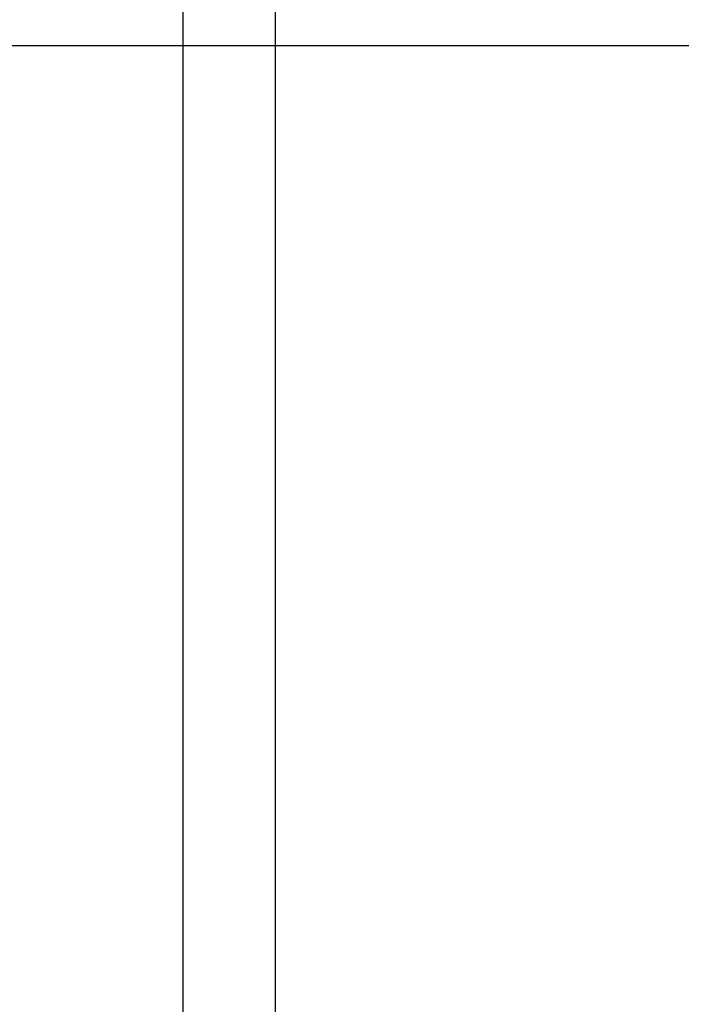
# Model space of a CAD drawing. Header units: inches. Extents: x 170 to 284, y 215 to 248.
# Tile 450 of 656: x 210.8576 to 210.9495, y 224.0213 to 224.158. Entities that reach past the tile are written whole.
import ezdxf

# ---------------------------------------------------------------- set-up
doc = ezdxf.new("R2010")
doc.units = ezdxf.units.IN
doc.header["$LTSCALE"] = 0.25
doc.header["$MEASUREMENT"] = 0
doc.layers.add('ANNOTATIONS', color=1, linetype='Continuous')
doc.layers.add('RH FRONT OF HOOD', color=7, linetype='Continuous')
doc.styles.add('ARIAL', font='arial.ttf', dxfattribs={"height": 0.09375})
doc.dimstyles.new('STANDARD$0', dxfattribs={"dimtxt": 0.09375, "dimasz": 0.09375, "dimexe": 0.03125, "dimexo": 0.046875, "dimgap": 0.09, "dimtad": 0, "dimtih": 1, "dimtoh": 1, "dimdec": 4, "dimzin": 0, "dimdsep": 46, "dimtxsty": 'ARIAL', "dimcen": 0.09, "dimadec": 0, "dimazin": 0, "dimtfac": 1, "dimtdec": 4, "dimtofl": 0, "dimtmove": 0, "dimatfit": 1, "dimfxl": 1, "dimtolj": 1, "dimtzin": 0, "dimarcsym": 0})

# ---------------------------------------------------------------- blocks, each defined once
blk = doc.blocks.new('*D132')
at = {"layer": 'ANNOTATIONS', "color": 0, "lineweight": -2, "transparency": 16777216}
for p, q in [((210.8125819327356, 224.1544254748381), (212.2530253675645, 224.1544254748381)), ((212.2217753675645, 224.0606754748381), (212.2217753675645, 222.3404997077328)), ((212.2217753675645, 220.1854637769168), (212.2217753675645, 221.9056395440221)), ((211.491250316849, 220.0917137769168), (212.2530253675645, 220.0917137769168))]:
    blk.add_line(p, q, dxfattribs=at)
at = {"layer": 'ANNOTATIONS', "color": 0, "transparency": 16777216}
for points in [[(212.2061503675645, 224.0606754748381), (212.2374003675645, 224.0606754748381), (212.2217753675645, 224.1544254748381)], [(212.2061503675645, 220.1854637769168), (212.2374003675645, 220.1854637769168), (212.2217753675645, 220.0917137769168)]]:
    blk.add_solid(points, dxfattribs=at)
at = {"layer": 'defpoints', "color": 0, "transparency": 16777216}
for p in [(210.7657069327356, 224.1544254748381), (211.444375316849, 220.0917137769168), (212.2217753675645, 220.0917137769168)]:
    blk.add_point(p, dxfattribs=at)
at = {"layer": 'ANNOTATIONS', "color": 0, "transparency": 16777216, "insert": (212.2217753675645, 222.1230696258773), "char_height": 0.09375, "attachment_point": 5, "style": 'ARIAL'}
blk.add_mtext('\\A1;OPENING\\PHEIGHT', dxfattribs=at)

msp = doc.modelspace()

# ---------------------------------------------------------------- linework, layer by layer
at = {"layer": 'RH FRONT OF HOOD'}
for p, q in [((210.8931489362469, 220.1392235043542), (210.8931489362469, 224.3919861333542)), ((210.8803084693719, 224.3444764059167), (210.8803084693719, 220.1392235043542)), ((210.8931489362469, 220.1392235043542), (210.8931489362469, 224.3444764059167))]:
    msp.add_line(p, q, dxfattribs=at)

# ---------------------------------------------------------------- dimensions: what is measured, and where the dimension line sits
at = {"layer": 'ANNOTATIONS'}
dim = msp.add_linear_dim(base=(212.2217753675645, 220.0917137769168), p1=(210.7657069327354, 224.154425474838), p2=(211.4443753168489, 220.0917137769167), angle=90, text='OPENING\\PHEIGHT', dimstyle='STANDARD$0', dxfattribs=at)
dim.commit()
dim.dimension.update_dxf_attribs({"geometry": '*D132', "text_midpoint": (212.2217753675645, 222.1230696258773)})

doc.saveas('drawing.dxf')
